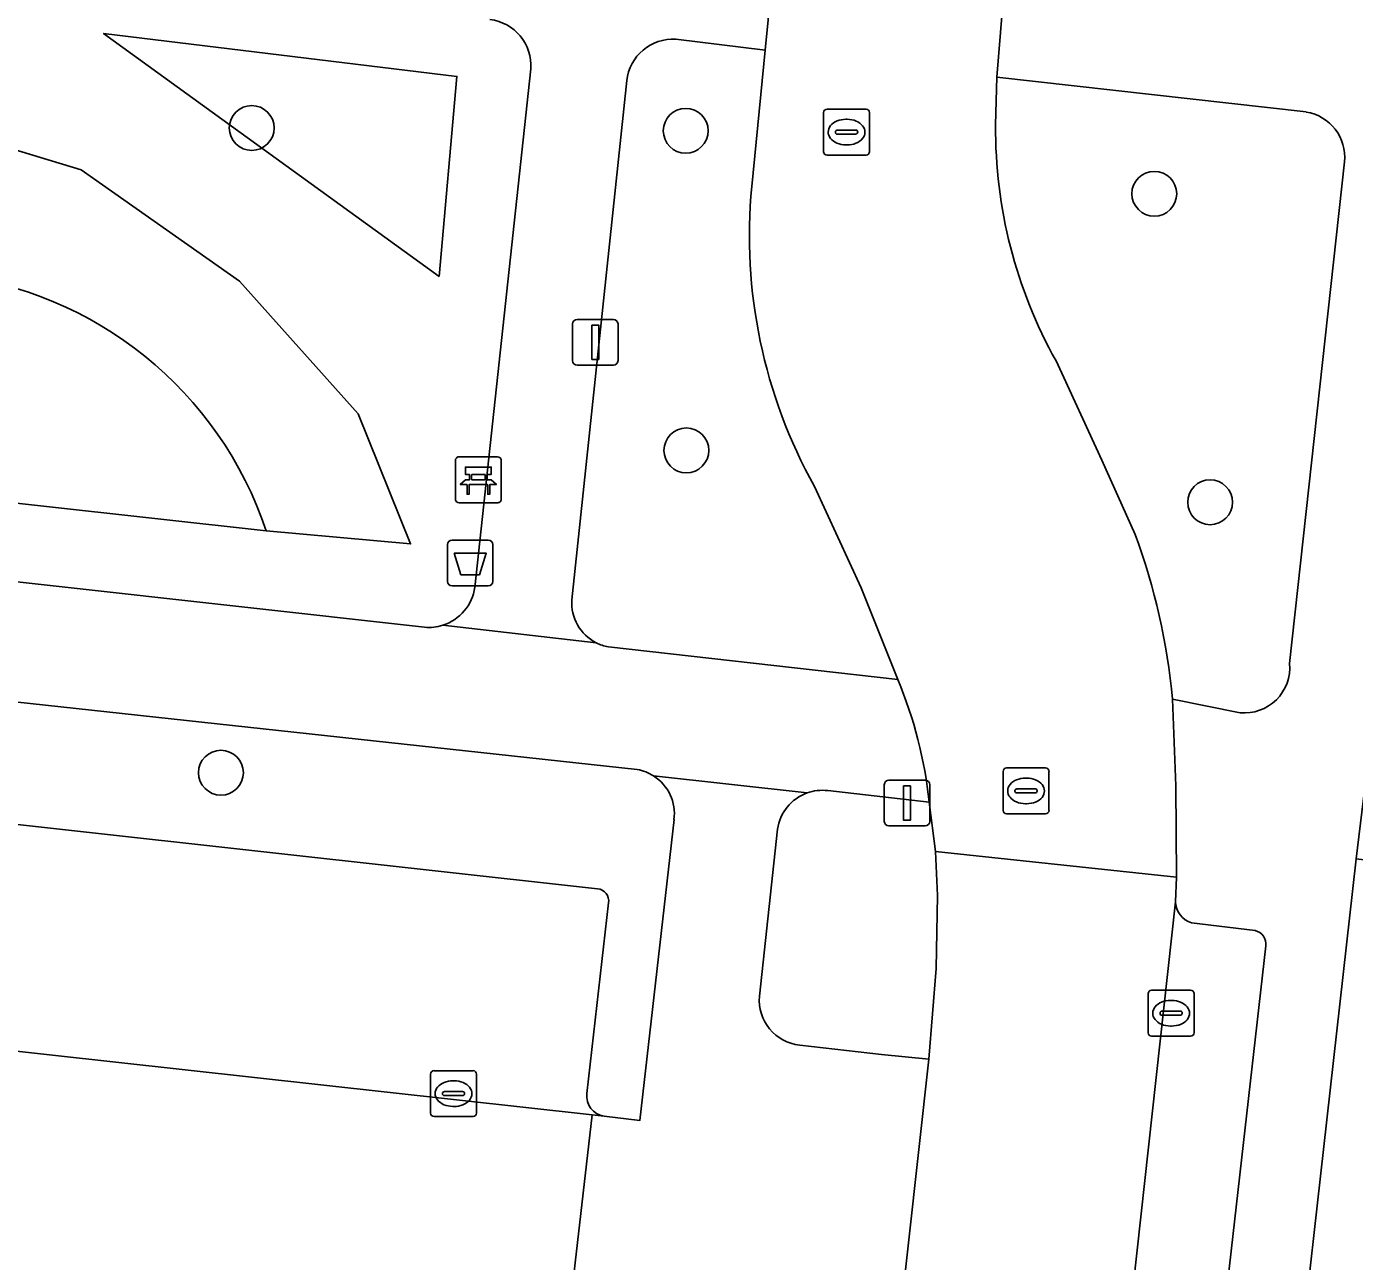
# Model space of a CAD drawing. Extents: x 161928 to 163071, y 386474 to 387428.
# Drawn here: x 162060.84 to 162089.79, y 386808.82 to 386835.74 of the extents above; entities that cross this region are included whole.
import ezdxf

# ---------------------------------------------------------------- set-up
doc = ezdxf.new("R2010")
doc.units = 0
for name, color, linetype in [('IMGEO_Afvalbak', 7, 'Continuous'), ('IMGEO_Bank', 7, 'Continuous'), ('IMGEO_Boom', 7, 'Continuous'), ('IMGEO_Erf', 7, 'Continuous'), ('IMGEO_Groenvoorziening', 7, 'Continuous'), ('IMGEO_Kolk', 7, 'Continuous'), ('IMGEO_Lichtmast', 7, 'Continuous'), ('IMGEO_Parkeervlak_open', 7, 'Continuous'), ('IMGEO_Rijbaan_lokaal_open', 7, 'Continuous'), ('IMGEO_Rioolput', 7, 'Continuous'), ('IMGEO_Voetpad_open', 7, 'Continuous')]:
    doc.layers.add(name, color=color, linetype=linetype)

msp = doc.modelspace()

# ---------------------------------------------------------------- linework, layer by layer
at = {"layer": 'IMGEO_Afvalbak'}
for p, q in [((162070.016, 386823.644), (162070.016, 386824.444)), ((162070.016, 386824.444), (162070.016, 386823.644)), ((162070.116, 386824.544), (162070.906, 386824.544)), ((162070.906, 386824.544), (162070.116, 386824.544)), ((162071.006, 386824.444), (162071.006, 386823.644)), ((162071.006, 386823.644), (162071.006, 386824.444)), ((162070.906, 386823.544), (162070.116, 386823.544)), ((162070.116, 386823.544), (162070.906, 386823.544))]:
    msp.add_line(p, q, dxfattribs=at)
msp.add_lwpolyline([(162070.159, 386824.258), (162070.863, 386824.258), (162070.714, 386823.788), (162070.308, 386823.788), (162070.159, 386824.258)], dxfattribs=at)
for centre, start, end in [((162070.116, 386824.444), 90, 180), ((162070.116, 386824.444), 90, 180), ((162070.906, 386824.444), 0, 90), ((162070.906, 386824.444), 360, 90), ((162070.116, 386823.644), 180, 270), ((162070.116, 386823.644), 180, 270), ((162070.906, 386823.644), 270, 0), ((162070.906, 386823.644), 270, 0)]:
    msp.add_arc(centre, 0.1, start, end, dxfattribs=at)
at = {"layer": 'IMGEO_Bank'}
for p, q in [((162070.265, 386826.357), (162071.106, 386826.357)), ((162071.106, 386826.357), (162070.265, 386826.357)), ((162070.19, 386825.432), (162070.19, 386826.273)), ((162070.19, 386826.273), (162070.19, 386825.432)), ((162071.19, 386826.282), (162071.19, 386825.441)), ((162071.19, 386825.441), (162071.19, 386826.282)), ((162070.887, 386825.755), (162070.494, 386825.755)), ((162070.499, 386825.863), (162070.499, 386825.969)), ((162070.543, 386825.969), (162070.543, 386825.863)), ((162070.831, 386825.975), (162070.549, 386825.975)), ((162070.549, 386825.857), (162070.831, 386825.857)), ((162070.837, 386825.863), (162070.837, 386825.969)), ((162070.881, 386825.969), (162070.881, 386825.863)), ((162071.115, 386825.357), (162070.274, 386825.357)), ((162070.274, 386825.357), (162071.115, 386825.357))]:
    msp.add_line(p, q, dxfattribs=at)
for points in [[(162070.493, 386825.975), (162070.407, 386825.975), (162070.407, 386826.136), (162070.97, 386826.136), (162070.97, 386825.975), (162070.887, 386825.975)], [(162070.437, 386825.755), (162070.295, 386825.755), (162070.407, 386825.857), (162070.493, 386825.857)], [(162070.487, 386825.748), (162070.487, 386825.541), (162070.444, 386825.541), (162070.444, 386825.748)], [(162070.887, 386825.857), (162070.97, 386825.857), (162071.082, 386825.755), (162070.943, 386825.755)], [(162070.937, 386825.748), (162070.937, 386825.541), (162070.893, 386825.541), (162070.893, 386825.748)]]:
    msp.add_lwpolyline(points, dxfattribs=at)
for centre, radius, start, end in [((162070.268, 386826.279), 0.0779, 92.4484, 184.2845), ((162070.268, 386826.279), 0.0779, 92.4484, 184.2845), ((162071.112, 386826.279), 0.0779, 2.4484, 94.2845), ((162071.112, 386826.279), 0.0779, 2.4484, 94.2845), ((162070.437, 386825.748), 0.00671, 2.8957, 87.1043), ((162070.494, 386825.748), 0.00671, 92.8957, 177.1043), ((162070.492, 386825.968), 0.00671, 2.8957, 87.1043), ((162070.492, 386825.864), 0.00671, 272.8957, 357.1043), ((162070.549, 386825.968), 0.00671, 92.8957, 177.1043), ((162070.549, 386825.864), 0.00671, 182.8957, 267.1043), ((162070.831, 386825.968), 0.00671, 2.8957, 87.1043), ((162070.831, 386825.864), 0.00671, 272.8957, 357.1043), ((162070.888, 386825.968), 0.00671, 92.8957, 177.1043), ((162070.888, 386825.864), 0.00671, 182.8957, 267.1043), ((162070.886, 386825.748), 0.00671, 2.8957, 87.1043), ((162070.943, 386825.748), 0.00671, 92.8957, 177.1043), ((162071.112, 386825.435), 0.0779, 272.4484, 4.2845), ((162071.112, 386825.435), 0.0779, 272.4484, 4.2845), ((162070.268, 386825.435), 0.0779, 182.4484, 274.2845), ((162070.268, 386825.435), 0.0779, 182.4484, 274.2845)]:
    msp.add_arc(centre, radius, start, end, dxfattribs=at)
at = {"layer": 'IMGEO_Boom'}
for centre in [(162065.748, 386833.526), (162075.211, 386833.465), (162085.429, 386832.092), (162075.226, 386826.498), (162086.646, 386825.368), (162065.076, 386819.472)]:
    msp.add_circle(centre, 0.489, dxfattribs=at)
at = {"layer": 'IMGEO_Erf'}
msp.add_lwpolyline([(162091.8, 386805.133), (162092.46, 386810.96), (162092.089, 386811.002), (162092.102, 386811.118), (162092.115, 386811.233), (162092.483, 386811.191), (162093.131, 386816.919), (162092.774, 386816.96), (162092.803, 386817.222), (162089.833, 386817.598), (162084.377, 386769.109)], dxfattribs=at)
at = {"layer": 'IMGEO_Groenvoorziening'}
for points in [[(162069.836, 386830.289), (162070.223, 386834.649), (162062.519, 386835.584)], [(162069.836, 386830.289), (162062.519, 386835.584), (162070.223, 386834.649)], [(162069.211, 386824.461), (162066.065, 386824.742), (162051.161, 386826.393), (162047.983, 386826.676), (162049.842, 386829.558), (162052.445, 386831.584), (162055.939, 386832.978), (162059.359, 386833.42), (162062.03, 386832.614), (162065.483, 386830.19), (162068.07, 386827.296)]]:
    msp.add_lwpolyline(points, close=True, dxfattribs=at)
for points in [[(162076.652, 386832.25), (162076.943, 386835.222), (162074.996, 386835.46)], [(162070.613, 386823.513), (162071.832, 386834.814)], [(162073.927, 386834.558), (162072.727, 386823.241)], [(162081.998, 386834.634), (162081.969, 386833.593)], [(162088.742, 386833.875), (162081.998, 386834.634)], [(162066.065, 386824.742), (162069.211, 386824.461), (162068.07, 386827.296), (162065.483, 386830.19), (162062.03, 386832.614), (162059.359, 386833.42), (162055.939, 386832.978), (162052.445, 386831.584), (162049.842, 386829.558), (162047.983, 386826.676), (162051.161, 386826.393)], [(162088.38, 386821.853), (162089.578, 386832.789)], [(162083.287, 386828.448), (162084.285, 386826.288), (162085.013, 386824.668)], [(162032.939, 386826.717), (162069.513, 386822.645)], [(162051.161, 386826.393), (162066.065, 386824.742)], [(162074.154, 386819.542), (162014.05, 386826.075)], [(162073.526, 386822.214), (162079.834, 386821.507), (162079.039, 386823.503), (162078.02, 386825.713)], [(162016.322, 386823.254), (162073.29, 386816.941)], [(162085.827, 386821.074), (162087.299, 386820.781)], [(162080.704, 386816.794), (162080.655, 386817.752), (162080.521, 386818.83), (162078.307, 386819.083)], [(162073.431, 386811.984), (162074.21, 386811.891), (162074.956, 386818.45)], [(162077.212, 386818.239), (162076.817, 386814.602)], [(162077.7, 386813.533), (162079.482, 386813.331), (162080.514, 386813.23), (162080.675, 386815.201), (162080.704, 386816.794)], [(162073.529, 386816.636), (162073.055, 386812.478)]]:
    msp.add_lwpolyline(points, dxfattribs=at)
for centre, radius, start, end in [((162070.828, 386834.889), 1.007, 355.7298, 83.6505), ((162074.93, 386834.454), 1.008, 86.2336, 174.0803), ((162088.584, 386832.888), 0.999, 354.2848, 80.8932), ((162092.343, 386833.509), 10.375, 179.5378, 209.1993), ((162087.789, 386831.169), 11.189, 174.4556, 209.1838), ((162058.231, 386822.121), 8.261, 18.501, 148.8566), ((162058.231, 386822.121), 8.261, 18.501, 148.8566), ((162071.287, 386819.67), 14.608, 5.5155, 20.0076), ((162069.611, 386823.651), 1.011, 287.4917, 352.1786), ((162073.703, 386823.176), 0.978, 176.2138, 242.8793), ((162069.614, 386823.641), 1.001, 264.1817, 287.4652), ((162073.698, 386823.157), 0.959, 242.594, 259.6438), ((162087.395, 386821.765), 0.989, 264.4425, 5.0785), ((162073.977, 386818.557), 1.001, 57.8124, 79.8109), ((162073.983, 386818.576), 0.981, 352.5957, 57.517), ((162078.193, 386818.08), 1.009, 83.5422, 109.4183), ((162078.193, 386818.099), 0.991, 109.7622, 171.9034), ((162073.265, 386816.675), 0.267, 351.5719, 84.5931), ((162077.803, 386814.517), 0.989, 175.0773, 264.0365), ((162073.502, 386812.428), 0.45, 173.6097, 260.9423)]:
    msp.add_arc(centre, radius, start, end, dxfattribs=at)
at = {"layer": 'IMGEO_Kolk'}
for p, q in [((162085.37, 386814.73), (162086.222, 386814.73)), ((162085.295, 386813.804), (162085.295, 386814.656)), ((162085.783, 386814.51), (162085.808, 386814.51)), ((162086.296, 386814.656), (162086.296, 386813.804)), ((162085.554, 386814.224), (162085.554, 386814.236)), ((162085.992, 386814.187), (162085.594, 386814.187)), ((162085.597, 386814.273), (162085.995, 386814.273)), ((162086.038, 386814.236), (162086.038, 386814.224)), ((162085.806, 386813.95), (162085.781, 386813.95)), ((162086.222, 386813.73), (162085.37, 386813.73)), ((162069.648, 386812.051), (162069.648, 386812.903)), ((162069.723, 386812.977), (162070.575, 386812.977)), ((162070.136, 386812.757), (162070.161, 386812.757)), ((162070.649, 386812.903), (162070.649, 386812.051)), ((162069.907, 386812.471), (162069.907, 386812.483)), ((162070.345, 386812.434), (162069.947, 386812.434)), ((162069.95, 386812.52), (162070.348, 386812.52)), ((162070.391, 386812.483), (162070.391, 386812.471)), ((162070.159, 386812.197), (162070.134, 386812.197)), ((162070.575, 386811.977), (162069.723, 386811.977))]:
    msp.add_line(p, q, dxfattribs=at)
for points in [[(162085.37, 386814.73), (162086.222, 386814.73)], [(162085.295, 386813.804), (162085.295, 386814.656)], [(162086.296, 386814.656), (162086.296, 386813.804)], [(162086.222, 386813.73), (162085.37, 386813.73)], [(162069.648, 386812.051), (162069.648, 386812.903)], [(162069.723, 386812.977), (162070.575, 386812.977)], [(162070.649, 386812.903), (162070.649, 386812.051)], [(162070.575, 386811.977), (162069.723, 386811.977)]]:
    msp.add_lwpolyline(points, dxfattribs=at)
for centre, radius, start, end in [((162085.372, 386814.654), 0.0765, 91.552, 178.448), ((162085.372, 386814.654), 0.0765, 91.552, 178.448), ((162086.22, 386814.654), 0.0765, 1.552, 88.448), ((162086.22, 386814.654), 0.0765, 1.552, 88.448), ((162085.594, 386814.233), 0.0403, 85.8775, 175.7526), ((162085.591, 386814.223), 0.0366, 178.938, 274.7102), ((162085.995, 386814.23), 0.043, 264.8664, 352.4533), ((162085.999, 386814.235), 0.0386, 1.7309, 96.639), ((162085.372, 386813.806), 0.0765, 181.552, 268.448), ((162085.372, 386813.806), 0.0765, 181.552, 268.448), ((162086.22, 386813.806), 0.0765, 271.552, 358.448), ((162086.22, 386813.806), 0.0765, 271.552, 358.448), ((162069.725, 386812.901), 0.0765, 91.552, 178.448), ((162069.725, 386812.901), 0.0765, 91.552, 178.448), ((162070.573, 386812.901), 0.0765, 1.552, 88.448), ((162070.573, 386812.901), 0.0765, 1.552, 88.448), ((162069.947, 386812.48), 0.0403, 85.8775, 175.7526), ((162069.944, 386812.47), 0.0366, 178.938, 274.7102), ((162070.348, 386812.477), 0.043, 264.8664, 352.4533), ((162070.352, 386812.482), 0.0386, 1.7309, 96.639), ((162069.725, 386812.053), 0.0765, 181.552, 268.448), ((162069.725, 386812.053), 0.0765, 181.552, 268.448), ((162070.573, 386812.053), 0.0765, 271.552, 358.448), ((162070.573, 386812.053), 0.0765, 271.552, 358.448)]:
    msp.add_arc(centre, radius, start, end, dxfattribs=at)
for centre, major_axis, ratio, start_param, end_param in [((162085.782, 386814.23), (-0.387, 0.002), 0.722429, 4.712389, 7.853982), ((162085.807, 386814.23), (-0.39, 0.002), 0.717154, 1.570796, 4.712389), ((162070.135, 386812.477), (-0.387, 0.002), 0.722429, 4.712389, 7.853982), ((162070.16, 386812.477), (-0.39, 0.002), 0.717154, 1.570796, 4.712389)]:
    msp.add_ellipse(centre, major_axis=major_axis, ratio=ratio, start_param=start_param, end_param=end_param, dxfattribs=at)
at = {"layer": 'IMGEO_Lichtmast'}
for p, q in [((162072.745, 386828.455), (162072.745, 386829.255)), ((162072.745, 386829.255), (162072.745, 386828.455)), ((162072.845, 386829.355), (162073.635, 386829.355)), ((162073.635, 386829.355), (162072.845, 386829.355)), ((162073.735, 386829.255), (162073.735, 386828.455)), ((162073.735, 386828.455), (162073.735, 386829.255)), ((162073.635, 386828.355), (162072.845, 386828.355)), ((162072.845, 386828.355), (162073.635, 386828.355)), ((162079.542, 386818.411), (162079.542, 386819.211)), ((162079.542, 386819.211), (162079.542, 386818.411)), ((162079.642, 386819.311), (162080.432, 386819.311)), ((162080.432, 386819.311), (162079.642, 386819.311)), ((162080.532, 386819.211), (162080.532, 386818.411)), ((162080.532, 386818.411), (162080.532, 386819.211)), ((162080.432, 386818.311), (162079.642, 386818.311)), ((162079.642, 386818.311), (162080.432, 386818.311))]:
    msp.add_line(p, q, dxfattribs=at)
for points in [[(162073.165, 386829.23), (162073.315, 386829.23), (162073.315, 386828.48), (162073.165, 386828.48), (162073.165, 386829.23)], [(162079.962, 386819.186), (162080.112, 386819.186), (162080.112, 386818.436), (162079.962, 386818.436), (162079.962, 386819.186)]]:
    msp.add_lwpolyline(points, dxfattribs=at)
for centre, start, end in [((162072.845, 386829.255), 90, 180), ((162072.845, 386829.255), 90, 180), ((162073.635, 386829.255), 0, 90), ((162073.635, 386829.255), 360, 90), ((162072.845, 386828.455), 180, 270), ((162072.845, 386828.455), 180, 270), ((162073.635, 386828.455), 270, 0), ((162073.635, 386828.455), 270, 0), ((162079.642, 386819.211), 90, 180), ((162079.642, 386819.211), 90, 180), ((162080.432, 386819.211), 0, 90), ((162080.432, 386819.211), 360, 90), ((162079.642, 386818.411), 180, 270), ((162079.642, 386818.411), 180, 270), ((162080.432, 386818.411), 270, 0), ((162080.432, 386818.411), 270, 0)]:
    msp.add_arc(centre, 0.1, start, end, dxfattribs=at)
at = {"layer": 'IMGEO_Parkeervlak_open'}
for points in [[(162073.29, 386816.941), (162016.322, 386823.254)], [(162015.511, 386818.388), (162073.168, 386812.012), (162073.431, 386811.984)], [(162073.055, 386812.478), (162073.529, 386816.636)], [(162085.895, 386816.661), (162083.956, 386799.092), (162079.897, 386763.041)], [(162087.627, 386816.032), (162086.24, 386816.199)], [(162085.969, 386799.06), (162087.861, 386815.698)]]:
    msp.add_lwpolyline(points, dxfattribs=at)
for centre, radius, start, end in [((162073.265, 386816.675), 0.267, 351.5719, 84.5931), ((162086.384, 386816.666), 0.489, 180.6246, 252.8767), ((162087.56, 386815.736), 0.303, 352.7842, 77.2459), ((162073.502, 386812.428), 0.45, 173.6097, 260.9423)]:
    msp.add_arc(centre, radius, start, end, dxfattribs=at)
at = {"layer": 'IMGEO_Rijbaan_lokaal_open'}
for points in [[(162081.998, 386834.634), (162082.233, 386837.559), (162082.343, 386838.587), (162077.331, 386839.125), (162076.943, 386835.222), (162076.652, 386832.25)], [(162081.969, 386833.593), (162081.998, 386834.634)], [(162085.013, 386824.668), (162084.285, 386826.288), (162083.287, 386828.448)], [(162078.02, 386825.713), (162079.039, 386823.503), (162079.834, 386821.507)], [(162080.521, 386818.83), (162080.655, 386817.752), (162085.914, 386817.194), (162085.898, 386819.183), (162085.827, 386821.074)], [(162070.647, 386806.188), (162072.483, 386806.007), (162073.168, 386812.012), (162015.511, 386818.388)]]:
    msp.add_lwpolyline(points, dxfattribs=at)
msp.add_lwpolyline([(162083.956, 386799.092), (162085.895, 386816.661), (162085.914, 386817.194), (162080.655, 386817.752), (162080.704, 386816.794), (162080.675, 386815.201), (162080.514, 386813.23), (162079.408, 386803.249), (162078.898, 386798.979), (162077.228, 386784.056), (162075.219, 386766.106), (162074.911, 386763.372), (162079.886, 386762.942), (162079.897, 386763.041)], close=True, dxfattribs=at)
for centre, radius, start, end in [((162092.343, 386833.509), 10.375, 179.5378, 209.1993), ((162087.789, 386831.169), 11.189, 174.4556, 209.1838), ((162071.287, 386819.67), 14.608, 5.5155, 20.0076), ((162071.081, 386817.834), 9.492, 6.0223, 22.7642)]:
    msp.add_arc(centre, radius, start, end, dxfattribs=at)
at = {"layer": 'IMGEO_Rioolput'}
for p, q in [((162078.218, 386833.01), (162078.218, 386833.862)), ((162078.293, 386833.936), (162079.145, 386833.936)), ((162079.219, 386833.862), (162079.219, 386833.01)), ((162078.706, 386833.716), (162078.731, 386833.716)), ((162078.477, 386833.43), (162078.477, 386833.442)), ((162078.915, 386833.393), (162078.517, 386833.393)), ((162078.52, 386833.479), (162078.918, 386833.479)), ((162078.961, 386833.442), (162078.961, 386833.43)), ((162078.729, 386833.156), (162078.704, 386833.156)), ((162079.145, 386832.936), (162078.293, 386832.936)), ((162082.132, 386818.65), (162082.132, 386819.502)), ((162082.207, 386819.576), (162083.059, 386819.576)), ((162082.62, 386819.356), (162082.645, 386819.356)), ((162083.133, 386819.502), (162083.133, 386818.65)), ((162082.391, 386819.07), (162082.391, 386819.082)), ((162082.434, 386819.119), (162082.832, 386819.119)), ((162082.875, 386819.082), (162082.875, 386819.07)), ((162082.829, 386819.033), (162082.431, 386819.033)), ((162082.643, 386818.796), (162082.618, 386818.796)), ((162083.059, 386818.576), (162082.207, 386818.576))]:
    msp.add_line(p, q, dxfattribs=at)
for points in [[(162078.218, 386833.01), (162078.218, 386833.862)], [(162078.293, 386833.936), (162079.145, 386833.936)], [(162079.219, 386833.862), (162079.219, 386833.01)], [(162079.145, 386832.936), (162078.293, 386832.936)], [(162082.132, 386818.65), (162082.132, 386819.502)], [(162082.207, 386819.576), (162083.059, 386819.576)], [(162083.133, 386819.502), (162083.133, 386818.65)], [(162083.059, 386818.576), (162082.207, 386818.576)]]:
    msp.add_lwpolyline(points, dxfattribs=at)
for centre, radius, start, end in [((162078.295, 386833.86), 0.0765, 91.552, 178.448), ((162078.295, 386833.86), 0.0765, 91.552, 178.448), ((162079.143, 386833.86), 0.0765, 1.552, 88.448), ((162079.143, 386833.86), 0.0765, 1.552, 88.448), ((162078.517, 386833.439), 0.0403, 85.8775, 175.7526), ((162078.514, 386833.429), 0.0366, 178.938, 274.7102), ((162078.918, 386833.436), 0.043, 264.8664, 352.4533), ((162078.922, 386833.441), 0.0386, 1.7309, 96.639), ((162078.295, 386833.012), 0.0765, 181.552, 268.448), ((162078.295, 386833.012), 0.0765, 181.552, 268.448), ((162079.143, 386833.012), 0.0765, 271.552, 358.448), ((162079.143, 386833.012), 0.0765, 271.552, 358.448), ((162082.209, 386819.5), 0.0765, 91.552, 178.448), ((162082.209, 386819.5), 0.0765, 91.552, 178.448), ((162083.057, 386819.5), 0.0765, 1.552, 88.448), ((162083.057, 386819.5), 0.0765, 1.552, 88.448), ((162082.431, 386819.079), 0.0403, 85.8775, 175.7526), ((162082.428, 386819.069), 0.0366, 178.938, 274.7102), ((162082.832, 386819.076), 0.043, 264.8664, 352.4533), ((162082.836, 386819.081), 0.0386, 1.7309, 96.639), ((162082.209, 386818.652), 0.0765, 181.552, 268.448), ((162082.209, 386818.652), 0.0765, 181.552, 268.448), ((162083.057, 386818.652), 0.0765, 271.552, 358.448), ((162083.057, 386818.652), 0.0765, 271.552, 358.448)]:
    msp.add_arc(centre, radius, start, end, dxfattribs=at)
for centre, major_axis, ratio, start_param, end_param in [((162078.705, 386833.436), (-0.387, 0.002), 0.722429, 4.712389, 7.853982), ((162078.73, 386833.436), (-0.39, 0.002), 0.717154, 1.570796, 4.712389), ((162082.619, 386819.076), (-0.387, 0.002), 0.722429, 4.712389, 7.853982), ((162082.644, 386819.076), (-0.39, 0.002), 0.717154, 1.570796, 4.712389)]:
    msp.add_ellipse(centre, major_axis=major_axis, ratio=ratio, start_param=start_param, end_param=end_param, dxfattribs=at)
at = {"layer": 'IMGEO_Voetpad_open'}
for points in [[(162083.355, 386759.809), (162084.229, 386767.795), (162084.377, 386769.109), (162089.833, 386817.598), (162090.441, 386822.62), (162090.455, 386822.824), (162092.006, 386836.491), (162093.369, 386848.507), (162093.586, 386850.424), (162095.89, 386870.733)], [(162074.996, 386835.46), (162076.943, 386835.222), (162077.331, 386839.125), (162077.54, 386840.863)], [(162082.353, 386838.678), (162082.343, 386838.587), (162082.233, 386837.559), (162081.998, 386834.634), (162088.742, 386833.875)], [(162071.832, 386834.814), (162070.613, 386823.513)], [(162072.727, 386823.241), (162073.927, 386834.558)], [(162089.578, 386832.789), (162088.38, 386821.853)], [(162069.513, 386822.645), (162032.939, 386826.717)], [(162014.05, 386826.075), (162074.154, 386819.542)], [(162073.257, 386822.306), (162069.915, 386822.686)], [(162069.915, 386822.686), (162073.257, 386822.306)], [(162079.834, 386821.507), (162073.526, 386822.214)], [(162087.299, 386820.781), (162085.827, 386821.074), (162085.898, 386819.183), (162085.914, 386817.194), (162085.895, 386816.661)], [(162077.858, 386819.032), (162074.51, 386819.404)], [(162074.51, 386819.404), (162077.858, 386819.032)], [(162078.307, 386819.083), (162080.521, 386818.83)], [(162074.956, 386818.45), (162074.21, 386811.891), (162073.431, 386811.984), (162073.168, 386812.012), (162072.483, 386806.007), (162070.647, 386806.188)], [(162076.817, 386814.602), (162077.212, 386818.239)], [(162086.24, 386816.199), (162087.627, 386816.032)], [(162087.861, 386815.698), (162085.969, 386799.06), (162081.953, 386763.485)], [(162080.514, 386813.23), (162079.482, 386813.331), (162077.7, 386813.533)], [(162076.08, 386799.282), (162078.898, 386798.979), (162079.408, 386803.249), (162080.514, 386813.23)]]:
    msp.add_lwpolyline(points, dxfattribs=at)
for centre, radius, start, end in [((162070.828, 386834.889), 1.007, 355.7298, 83.6505), ((162074.93, 386834.454), 1.008, 86.2336, 174.0803), ((162088.584, 386832.888), 0.999, 354.2848, 80.8932), ((162069.611, 386823.651), 1.011, 287.4917, 352.1786), ((162073.703, 386823.176), 0.978, 176.2138, 242.8793), ((162069.614, 386823.641), 1.001, 264.1817, 287.4652), ((162073.698, 386823.157), 0.959, 242.594, 259.6438), ((162087.395, 386821.765), 0.989, 264.4425, 5.0785), ((162071.081, 386817.834), 9.492, 6.0223, 22.7642), ((162073.977, 386818.557), 1.001, 57.8124, 79.8109), ((162073.983, 386818.576), 0.981, 352.5957, 57.517), ((162078.193, 386818.08), 1.009, 83.5422, 109.4183), ((162078.193, 386818.099), 0.991, 109.7622, 171.9034), ((162086.384, 386816.666), 0.489, 180.6246, 252.8767), ((162087.56, 386815.736), 0.303, 352.7842, 77.2459), ((162077.803, 386814.517), 0.989, 175.0773, 264.0365)]:
    msp.add_arc(centre, radius, start, end, dxfattribs=at)

doc.saveas('drawing.dxf')
